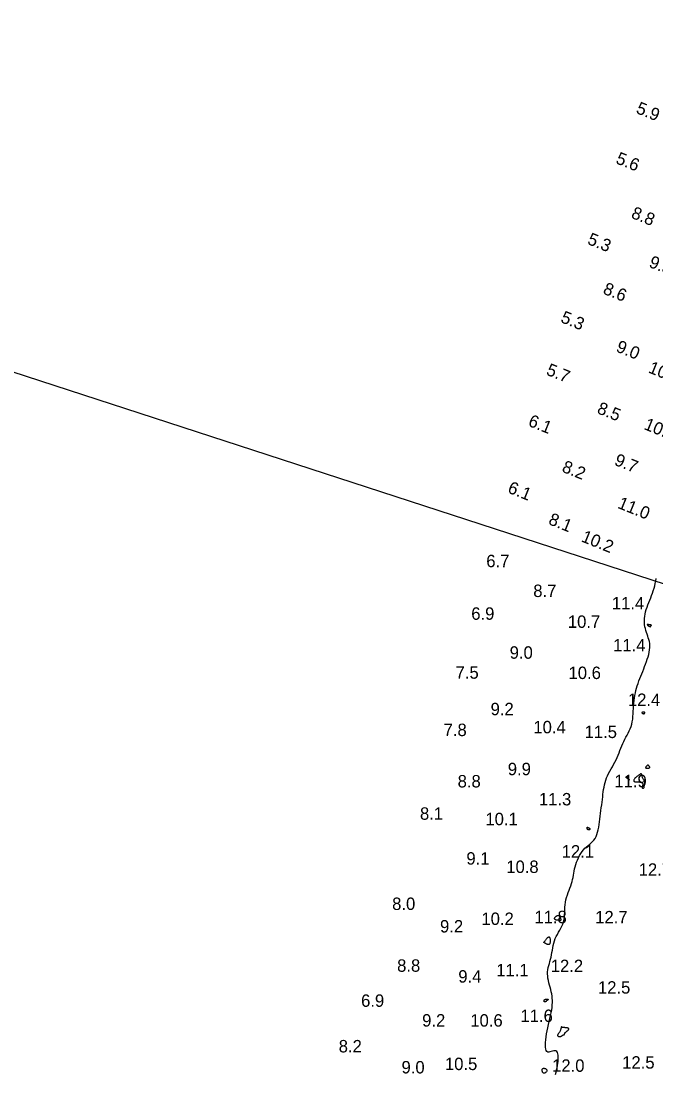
# Model space of a CAD drawing. Extents: x 3040093 to 3056816, y 408076 to 509144.
# Drawn here: x 3043394.7 to 3043650.1, y 438489.1 to 438912.8 of the extents above; entities that cross this region are included whole.
import ezdxf

# ---------------------------------------------------------------- set-up
doc = ezdxf.new("R2010")
doc.units = 0
for name, color, linetype in [('V-ANNO-TEXT', 7, 'Continuous'), ('V-CHAN-CONT-EL12-1112', 7, 'Continuous'), ('V-TOPO-SOUN-0810', 7, 'Continuous')]:
    doc.layers.add(name, color=color, linetype=linetype)

msp = doc.modelspace()

# ---------------------------------------------------------------- linework, layer by layer
at = {"layer": 'V-ANNO-TEXT'}
msp.add_line((3042957.42, 438912.82), (3044893.22, 438282.94), dxfattribs=at)
at = {"layer": 'V-CHAN-CONT-EL12-1112'}
msp.add_lwpolyline([(3043609.69, 438488.88), (3043609.89, 438489.79), (3043610.1, 438490.69), (3043610.3, 438491.59), (3043610.48, 438492.47), (3043610.63, 438493.35), (3043610.74, 438494.23), (3043610.79, 438495.07), (3043610.79, 438495.87), (3043610.74, 438496.6), (3043610.61, 438497.23), (3043610.43, 438497.76), (3043610.17, 438498.15), (3043609.83, 438498.38), (3043609.43, 438498.45), (3043608.96, 438498.39), (3043608.46, 438498.24), (3043607.95, 438498.07), (3043607.44, 438497.92), (3043606.96, 438497.84), (3043606.54, 438497.87), (3043606.18, 438498.06), (3043605.92, 438498.46), (3043605.74, 438499.05), (3043605.64, 438499.81), (3043605.62, 438500.71), (3043605.66, 438501.72), (3043605.76, 438502.83), (3043605.91, 438504), (3043606.11, 438505.22), (3043606.34, 438506.46), (3043606.61, 438507.71), (3043606.89, 438508.96), (3043607.17, 438510.2), (3043607.45, 438511.41), (3043607.71, 438512.6), (3043607.95, 438513.74), (3043608.14, 438514.83), (3043608.28, 438515.87), (3043608.38, 438516.85), (3043608.42, 438517.79), (3043608.42, 438518.7), (3043608.37, 438519.58), (3043608.28, 438520.45), (3043608.15, 438521.32), (3043607.97, 438522.19), (3043607.76, 438523.08), (3043607.52, 438523.98), (3043607.28, 438524.88), (3043607.04, 438525.79), (3043606.83, 438526.69), (3043606.65, 438527.59), (3043606.53, 438528.47), (3043606.48, 438529.35), (3043606.52, 438530.2), (3043606.62, 438531.04), (3043606.78, 438531.87), (3043606.98, 438532.7), (3043607.21, 438533.54), (3043607.45, 438534.38), (3043607.69, 438535.24), (3043607.9, 438536.13), (3043608.09, 438537.03), (3043608.26, 438537.96), (3043608.42, 438538.9), (3043608.59, 438539.85), (3043608.78, 438540.79), (3043609, 438541.73), (3043609.27, 438542.65), (3043609.59, 438543.54), (3043609.99, 438544.41), (3043610.43, 438545.25), (3043610.91, 438546.08), (3043611.39, 438546.91), (3043611.86, 438547.74), (3043612.29, 438548.57), (3043612.66, 438549.43), (3043612.96, 438550.32), (3043613.16, 438551.23), (3043613.28, 438552.18), (3043613.35, 438553.16), (3043613.38, 438554.15), (3043613.41, 438555.15), (3043613.44, 438556.16), (3043613.52, 438557.17), (3043613.65, 438558.17), (3043613.86, 438559.16), (3043614.13, 438560.14), (3043614.44, 438561.11), (3043614.79, 438562.06), (3043615.15, 438562.99), (3043615.5, 438563.91), (3043615.83, 438564.8), (3043616.12, 438565.68), (3043616.36, 438566.54), (3043616.56, 438567.38), (3043616.72, 438568.21), (3043616.86, 438569.04), (3043617.01, 438569.87), (3043617.16, 438570.71), (3043617.34, 438571.57), (3043617.55, 438572.45), (3043617.82, 438573.35), (3043618.13, 438574.26), (3043618.49, 438575.18), (3043618.9, 438576.08), (3043619.35, 438576.95), (3043619.84, 438577.78), (3043620.37, 438578.56), (3043620.94, 438579.27), (3043621.54, 438579.9), (3043622.17, 438580.47), (3043622.8, 438581), (3043623.43, 438581.52), (3043624.04, 438582.04), (3043624.61, 438582.59), (3043625.14, 438583.19), (3043625.61, 438583.86), (3043626.01, 438584.61), (3043626.35, 438585.46), (3043626.63, 438586.37), (3043626.86, 438587.35), (3043627.06, 438588.38), (3043627.23, 438589.45), (3043627.39, 438590.55), (3043627.53, 438591.67), (3043627.68, 438592.8), (3043627.82, 438593.94), (3043627.97, 438595.08), (3043628.11, 438596.21), (3043628.25, 438597.33), (3043628.39, 438598.43), (3043628.52, 438599.52), (3043628.65, 438600.58), (3043628.77, 438601.61), (3043628.9, 438602.61), (3043629.03, 438603.58), (3043629.19, 438604.54), (3043629.38, 438605.48), (3043629.61, 438606.4), (3043629.88, 438607.31), (3043630.21, 438608.22), (3043630.6, 438609.12), (3043631.04, 438610.02), (3043631.52, 438610.92), (3043632.02, 438611.82), (3043632.54, 438612.72), (3043633.05, 438613.63), (3043633.55, 438614.55), (3043634.03, 438615.48), (3043634.46, 438616.42), (3043634.87, 438617.37), (3043635.25, 438618.32), (3043635.62, 438619.26), (3043635.99, 438620.2), (3043636.36, 438621.13), (3043636.74, 438622.04), (3043637.14, 438622.92), (3043637.57, 438623.78), (3043638.02, 438624.62), (3043638.48, 438625.46), (3043638.92, 438626.29), (3043639.35, 438627.14), (3043639.74, 438628.01), (3043640.08, 438628.91), (3043640.36, 438629.85), (3043640.58, 438630.84), (3043640.73, 438631.87), (3043640.84, 438632.93), (3043640.92, 438634.01), (3043640.98, 438635.11), (3043641.03, 438636.21), (3043641.09, 438637.29), (3043641.17, 438638.37), (3043641.27, 438639.41), (3043641.42, 438640.44), (3043641.59, 438641.44), (3043641.8, 438642.43), (3043642.03, 438643.4), (3043642.3, 438644.36), (3043642.59, 438645.33), (3043642.9, 438646.28), (3043643.25, 438647.24), (3043643.61, 438648.2), (3043643.99, 438649.16), (3043644.37, 438650.13), (3043644.76, 438651.1), (3043645.15, 438652.07), (3043645.54, 438653.05), (3043645.91, 438654.03), (3043646.27, 438655.01), (3043646.6, 438655.99), (3043646.91, 438656.97), (3043647.17, 438657.93), (3043647.38, 438658.87), (3043647.53, 438659.79), (3043647.62, 438660.68), (3043647.63, 438661.53), (3043647.56, 438662.34), (3043647.43, 438663.12), (3043647.24, 438663.87), (3043647.01, 438664.61), (3043646.76, 438665.33), (3043646.5, 438666.06), (3043646.24, 438666.79), (3043646.01, 438667.54), (3043645.81, 438668.3), (3043645.64, 438669.09), (3043645.52, 438669.9), (3043645.45, 438670.73), (3043645.43, 438671.58), (3043645.46, 438672.44), (3043645.55, 438673.31), (3043645.7, 438674.19), (3043645.92, 438675.09), (3043646.18, 438675.99), (3043646.5, 438676.91), (3043646.84, 438677.83), (3043647.21, 438678.76), (3043647.59, 438679.7), (3043647.97, 438680.65), (3043648.34, 438681.61), (3043648.69, 438682.58), (3043649.01, 438683.55), (3043649.31, 438684.53), (3043649.57, 438685.52), (3043649.8, 438686.51), (3043649.99, 438687.51), (3043650.14, 438688.52)], dxfattribs=at)
for points in [[(3043646.59, 438669.87), (3043646.62, 438669.81), (3043646.69, 438669.73), (3043646.77, 438669.65), (3043646.87, 438669.56), (3043646.99, 438669.48), (3043647.1, 438669.39), (3043647.22, 438669.31), (3043647.33, 438669.24), (3043647.44, 438669.18), (3043647.53, 438669.13), (3043647.62, 438669.1), (3043647.7, 438669.07), (3043647.77, 438669.06), (3043647.82, 438669.06), (3043647.87, 438669.07), (3043647.9, 438669.09), (3043647.92, 438669.13), (3043647.93, 438669.17), (3043647.94, 438669.22), (3043647.95, 438669.27), (3043647.96, 438669.32), (3043647.97, 438669.37), (3043647.99, 438669.41), (3043648.02, 438669.45), (3043648.05, 438669.48), (3043648.09, 438669.5), (3043648.14, 438669.52), (3043648.17, 438669.54), (3043648.21, 438669.56), (3043648.24, 438669.58), (3043648.25, 438669.6), (3043648.26, 438669.62), (3043648.25, 438669.65), (3043648.23, 438669.68), (3043648.2, 438669.71), (3043648.17, 438669.74), (3043648.13, 438669.76), (3043648.08, 438669.79), (3043648.03, 438669.8), (3043647.97, 438669.82), (3043647.92, 438669.83), (3043647.85, 438669.83), (3043647.78, 438669.84), (3043647.7, 438669.84), (3043647.61, 438669.85), (3043647.52, 438669.86), (3043647.4, 438669.87), (3043647.28, 438669.89), (3043647.15, 438669.91), (3043647.02, 438669.93), (3043646.89, 438669.95), (3043646.78, 438669.96), (3043646.69, 438669.96), (3043646.62, 438669.95), (3043646.58, 438669.92)], [(3043645.18, 438634.06), (3043645.28, 438634.07), (3043645.36, 438634.1), (3043645.44, 438634.13), (3043645.5, 438634.17), (3043645.54, 438634.22), (3043645.58, 438634.28), (3043645.6, 438634.34), (3043645.61, 438634.41), (3043645.61, 438634.47), (3043645.59, 438634.54), (3043645.56, 438634.6), (3043645.5, 438634.65), (3043645.44, 438634.69), (3043645.35, 438634.73), (3043645.25, 438634.74), (3043645.14, 438634.75), (3043645.01, 438634.74), (3043644.87, 438634.72), (3043644.75, 438634.68), (3043644.63, 438634.64), (3043644.53, 438634.59), (3043644.46, 438634.53), (3043644.43, 438634.47), (3043644.43, 438634.41), (3043644.47, 438634.34), (3043644.54, 438634.28), (3043644.63, 438634.22), (3043644.73, 438634.16), (3043644.85, 438634.12), (3043644.96, 438634.09), (3043645.08, 438634.07)], [(3043645.91, 438612.33), (3043645.93, 438612.27), (3043645.97, 438612.22), (3043646.04, 438612.18), (3043646.12, 438612.16), (3043646.23, 438612.14), (3043646.35, 438612.13), (3043646.49, 438612.13), (3043646.64, 438612.13), (3043646.8, 438612.14), (3043646.97, 438612.15), (3043647.12, 438612.17), (3043647.27, 438612.21), (3043647.4, 438612.25), (3043647.49, 438612.31), (3043647.56, 438612.38), (3043647.58, 438612.46), (3043647.58, 438612.56), (3043647.54, 438612.66), (3043647.49, 438612.77), (3043647.42, 438612.87), (3043647.33, 438612.97), (3043647.25, 438613.07), (3043647.18, 438613.15), (3043647.11, 438613.23), (3043647.05, 438613.29), (3043647, 438613.33), (3043646.96, 438613.37), (3043646.93, 438613.4), (3043646.89, 438613.41), (3043646.87, 438613.42), (3043646.84, 438613.43), (3043646.81, 438613.42), (3043646.78, 438613.42), (3043646.75, 438613.4), (3043646.71, 438613.37), (3043646.67, 438613.34), (3043646.62, 438613.29), (3043646.56, 438613.23), (3043646.49, 438613.16), (3043646.41, 438613.08), (3043646.32, 438612.98), (3043646.23, 438612.88), (3043646.15, 438612.78), (3043646.07, 438612.67), (3043646, 438612.57), (3043645.95, 438612.48), (3043645.92, 438612.4)], [(3043638.9, 438607.78), (3043639.01, 438607.68), (3043639.12, 438607.59), (3043639.23, 438607.5), (3043639.33, 438607.42), (3043639.42, 438607.36), (3043639.48, 438607.32), (3043639.5, 438607.31), (3043639.49, 438607.33), (3043639.45, 438607.39), (3043639.38, 438607.46), (3043639.3, 438607.55), (3043639.2, 438607.66), (3043639.11, 438607.77), (3043639.01, 438607.87), (3043638.94, 438607.97), (3043638.87, 438608.05), (3043638.83, 438608.11), (3043638.8, 438608.17), (3043638.78, 438608.22), (3043638.77, 438608.25), (3043638.77, 438608.28), (3043638.76, 438608.3), (3043638.75, 438608.32), (3043638.74, 438608.34), (3043638.73, 438608.35), (3043638.71, 438608.36), (3043638.68, 438608.38), (3043638.64, 438608.39), (3043638.6, 438608.4), (3043638.55, 438608.41), (3043638.5, 438608.42), (3043638.43, 438608.43), (3043638.36, 438608.44), (3043638.29, 438608.45), (3043638.22, 438608.46), (3043638.16, 438608.47), (3043638.11, 438608.47), (3043638.08, 438608.46), (3043638.07, 438608.45), (3043638.08, 438608.43), (3043638.11, 438608.4), (3043638.15, 438608.36), (3043638.2, 438608.33), (3043638.27, 438608.29), (3043638.33, 438608.25), (3043638.39, 438608.22), (3043638.44, 438608.18), (3043638.48, 438608.15), (3043638.52, 438608.12), (3043638.56, 438608.1), (3043638.59, 438608.06), (3043638.63, 438608.03), (3043638.68, 438607.98), (3043638.73, 438607.93), (3043638.81, 438607.86)], [(3043643.38, 438606.62), (3043643.65, 438606.57), (3043643.9, 438606.5), (3043644.14, 438606.42), (3043644.35, 438606.32), (3043644.54, 438606.21), (3043644.68, 438606.08), (3043644.77, 438605.94), (3043644.82, 438605.79), (3043644.82, 438605.63), (3043644.8, 438605.46), (3043644.75, 438605.29), (3043644.68, 438605.12), (3043644.62, 438604.96), (3043644.56, 438604.81), (3043644.51, 438604.67), (3043644.49, 438604.55), (3043644.49, 438604.44), (3043644.51, 438604.35), (3043644.54, 438604.28), (3043644.59, 438604.21), (3043644.65, 438604.16), (3043644.71, 438604.13), (3043644.78, 438604.1), (3043644.85, 438604.09), (3043644.91, 438604.09), (3043644.97, 438604.1), (3043645.03, 438604.11), (3043645.09, 438604.14), (3043645.14, 438604.17), (3043645.19, 438604.21), (3043645.22, 438604.25), (3043645.25, 438604.29), (3043645.28, 438604.34), (3043645.29, 438604.4), (3043645.31, 438604.46), (3043645.33, 438604.54), (3043645.34, 438604.63), (3043645.36, 438604.73), (3043645.38, 438604.85), (3043645.4, 438604.99), (3043645.43, 438605.14), (3043645.46, 438605.3), (3043645.5, 438605.46), (3043645.53, 438605.63), (3043645.56, 438605.79), (3043645.58, 438605.94), (3043645.6, 438606.08), (3043645.62, 438606.21), (3043645.62, 438606.33), (3043645.62, 438606.43), (3043645.6, 438606.54), (3043645.58, 438606.65), (3043645.53, 438606.77), (3043645.48, 438606.9), (3043645.4, 438607.05), (3043645.3, 438607.23), (3043645.19, 438607.42), (3043645.08, 438607.63), (3043644.95, 438607.85), (3043644.83, 438608.08), (3043644.72, 438608.31), (3043644.62, 438608.54), (3043644.53, 438608.77), (3043644.46, 438609), (3043644.42, 438609.21), (3043644.38, 438609.41), (3043644.34, 438609.58), (3043644.3, 438609.73), (3043644.25, 438609.84), (3043644.19, 438609.91), (3043644.11, 438609.93), (3043644, 438609.91), (3043643.86, 438609.85), (3043643.71, 438609.75), (3043643.54, 438609.62), (3043643.37, 438609.48), (3043643.18, 438609.32), (3043642.99, 438609.17), (3043642.8, 438609.01), (3043642.61, 438608.87), (3043642.43, 438608.73), (3043642.26, 438608.61), (3043642.09, 438608.48), (3043641.93, 438608.36), (3043641.78, 438608.23), (3043641.65, 438608.1), (3043641.52, 438607.96), (3043641.41, 438607.8), (3043641.31, 438607.64), (3043641.23, 438607.48), (3043641.18, 438607.32), (3043641.16, 438607.17), (3043641.17, 438607.03), (3043641.22, 438606.91), (3043641.3, 438606.82), (3043641.43, 438606.75), (3043641.6, 438606.71), (3043641.8, 438606.69), (3043642.03, 438606.68), (3043642.28, 438606.68), (3043642.54, 438606.68), (3043642.82, 438606.67), (3043643.1, 438606.65)], [(3043622.42, 438588.32), (3043622.47, 438588.35), (3043622.54, 438588.36), (3043622.62, 438588.35), (3043622.71, 438588.32), (3043622.8, 438588.28), (3043622.9, 438588.24), (3043622.99, 438588.19), (3043623.08, 438588.13), (3043623.17, 438588.07), (3043623.25, 438588.02), (3043623.32, 438587.96), (3043623.39, 438587.9), (3043623.44, 438587.84), (3043623.49, 438587.78), (3043623.52, 438587.73), (3043623.55, 438587.68), (3043623.56, 438587.63), (3043623.55, 438587.58), (3043623.54, 438587.54), (3043623.51, 438587.5), (3043623.47, 438587.46), (3043623.42, 438587.42), (3043623.36, 438587.39), (3043623.28, 438587.36), (3043623.2, 438587.34), (3043623.1, 438587.32), (3043623.01, 438587.31), (3043622.91, 438587.32), (3043622.81, 438587.34), (3043622.72, 438587.38), (3043622.64, 438587.45), (3043622.56, 438587.53), (3043622.49, 438587.64), (3043622.44, 438587.75), (3043622.39, 438587.87), (3043622.37, 438587.99), (3043622.35, 438588.1), (3043622.35, 438588.2), (3043622.38, 438588.27)], [(3043609.5, 438552.13), (3043609.62, 438552.27), (3043609.75, 438552.4), (3043609.9, 438552.52), (3043610.05, 438552.63), (3043610.21, 438552.73), (3043610.37, 438552.8), (3043610.53, 438552.85), (3043610.67, 438552.88), (3043610.8, 438552.87), (3043610.93, 438552.84), (3043611.04, 438552.79), (3043611.15, 438552.71), (3043611.25, 438552.61), (3043611.35, 438552.48), (3043611.44, 438552.34), (3043611.53, 438552.17), (3043611.61, 438551.98), (3043611.69, 438551.79), (3043611.75, 438551.6), (3043611.79, 438551.42), (3043611.82, 438551.26), (3043611.83, 438551.11), (3043611.81, 438551), (3043611.77, 438550.92), (3043611.71, 438550.88), (3043611.62, 438550.86), (3043611.52, 438550.86), (3043611.4, 438550.88), (3043611.26, 438550.9), (3043611.11, 438550.93), (3043610.95, 438550.95), (3043610.78, 438550.97), (3043610.6, 438550.98), (3043610.42, 438550.99), (3043610.25, 438551), (3043610.08, 438551.01), (3043609.91, 438551.03), (3043609.77, 438551.07), (3043609.64, 438551.12), (3043609.52, 438551.18), (3043609.44, 438551.27), (3043609.37, 438551.36), (3043609.33, 438551.47), (3043609.31, 438551.59), (3043609.32, 438551.72), (3043609.35, 438551.85), (3043609.41, 438551.99)], [(3043604.97, 438542.11), (3043604.98, 438542.11), (3043605.01, 438542.13), (3043605.04, 438542.16), (3043605.09, 438542.21), (3043605.15, 438542.28), (3043605.24, 438542.38), (3043605.35, 438542.52), (3043605.48, 438542.69), (3043605.63, 438542.9), (3043605.79, 438543.12), (3043605.97, 438543.34), (3043606.15, 438543.56), (3043606.33, 438543.77), (3043606.51, 438543.95), (3043606.68, 438544.09), (3043606.83, 438544.18), (3043606.97, 438544.22), (3043607.09, 438544.21), (3043607.2, 438544.16), (3043607.3, 438544.06), (3043607.38, 438543.92), (3043607.45, 438543.73), (3043607.5, 438543.5), (3043607.54, 438543.23), (3043607.56, 438542.93), (3043607.56, 438542.62), (3043607.55, 438542.31), (3043607.51, 438542.01), (3043607.44, 438541.74), (3043607.35, 438541.51), (3043607.23, 438541.33), (3043607.08, 438541.23), (3043606.9, 438541.18), (3043606.7, 438541.18), (3043606.5, 438541.22), (3043606.29, 438541.29), (3043606.09, 438541.37), (3043605.9, 438541.47), (3043605.73, 438541.55), (3043605.58, 438541.63), (3043605.46, 438541.7), (3043605.36, 438541.76), (3043605.28, 438541.8), (3043605.21, 438541.84), (3043605.16, 438541.88), (3043605.12, 438541.9), (3043605.09, 438541.93), (3043605.06, 438541.95), (3043605.03, 438541.96), (3043605.01, 438541.98), (3043604.99, 438541.99), (3043604.98, 438542), (3043604.96, 438542.01), (3043604.95, 438542.02), (3043604.94, 438542.03), (3043604.94, 438542.04), (3043604.94, 438542.05), (3043604.93, 438542.07), (3043604.93, 438542.08), (3043604.94, 438542.08), (3043604.94, 438542.09), (3043604.95, 438542.1), (3043604.96, 438542.1)], [(3043605.24, 438518.95), (3043605.3, 438519.01), (3043605.38, 438519.06), (3043605.46, 438519.1), (3043605.55, 438519.14), (3043605.65, 438519.16), (3043605.76, 438519.18), (3043605.89, 438519.2), (3043606.02, 438519.2), (3043606.15, 438519.2), (3043606.28, 438519.2), (3043606.41, 438519.19), (3043606.52, 438519.17), (3043606.61, 438519.14), (3043606.68, 438519.11), (3043606.71, 438519.07), (3043606.71, 438519.01), (3043606.68, 438518.95), (3043606.62, 438518.89), (3043606.54, 438518.82), (3043606.45, 438518.74), (3043606.35, 438518.67), (3043606.25, 438518.59), (3043606.16, 438518.52), (3043606.07, 438518.45), (3043605.99, 438518.38), (3043605.93, 438518.31), (3043605.86, 438518.26), (3043605.81, 438518.2), (3043605.76, 438518.16), (3043605.72, 438518.12), (3043605.69, 438518.1), (3043605.66, 438518.08), (3043605.63, 438518.07), (3043605.61, 438518.07), (3043605.58, 438518.07), (3043605.56, 438518.07), (3043605.53, 438518.08), (3043605.5, 438518.08), (3043605.47, 438518.09), (3043605.43, 438518.09), (3043605.38, 438518.09), (3043605.33, 438518.09), (3043605.28, 438518.09), (3043605.23, 438518.1), (3043605.19, 438518.12), (3043605.15, 438518.16), (3043605.11, 438518.2), (3043605.09, 438518.26), (3043605.07, 438518.34), (3043605.07, 438518.43), (3043605.07, 438518.52), (3043605.09, 438518.61), (3043605.11, 438518.71), (3043605.15, 438518.8), (3043605.19, 438518.88)], [(3043610.55, 438504.46), (3043610.63, 438504.35), (3043610.75, 438504.26), (3043610.9, 438504.19), (3043611.07, 438504.13), (3043611.25, 438504.1), (3043611.43, 438504.09), (3043611.61, 438504.11), (3043611.77, 438504.16), (3043611.92, 438504.23), (3043612.06, 438504.31), (3043612.19, 438504.41), (3043612.32, 438504.5), (3043612.43, 438504.6), (3043612.54, 438504.68), (3043612.65, 438504.75), (3043612.75, 438504.8), (3043612.85, 438504.83), (3043612.95, 438504.85), (3043613.03, 438504.86), (3043613.11, 438504.87), (3043613.18, 438504.89), (3043613.23, 438504.91), (3043613.27, 438504.94), (3043613.3, 438504.99), (3043613.32, 438505.06), (3043613.34, 438505.14), (3043613.36, 438505.23), (3043613.38, 438505.34), (3043613.42, 438505.45), (3043613.48, 438505.57), (3043613.57, 438505.7), (3043613.69, 438505.83), (3043613.83, 438505.97), (3043613.98, 438506.1), (3043614.15, 438506.23), (3043614.32, 438506.37), (3043614.49, 438506.49), (3043614.64, 438506.61), (3043614.77, 438506.73), (3043614.89, 438506.83), (3043614.97, 438506.93), (3043615.03, 438507.02), (3043615.07, 438507.1), (3043615.08, 438507.17), (3043615.07, 438507.24), (3043615.04, 438507.3), (3043614.99, 438507.36), (3043614.92, 438507.41), (3043614.83, 438507.46), (3043614.72, 438507.5), (3043614.6, 438507.54), (3043614.46, 438507.58), (3043614.31, 438507.61), (3043614.15, 438507.64), (3043613.98, 438507.67), (3043613.8, 438507.69), (3043613.62, 438507.71), (3043613.44, 438507.73), (3043613.26, 438507.75), (3043613.09, 438507.76), (3043612.94, 438507.77), (3043612.8, 438507.78), (3043612.69, 438507.79), (3043612.59, 438507.79), (3043612.52, 438507.8), (3043612.47, 438507.81), (3043612.43, 438507.81), (3043612.4, 438507.82), (3043612.37, 438507.83), (3043612.35, 438507.84), (3043612.32, 438507.86), (3043612.29, 438507.88), (3043612.25, 438507.91), (3043612.21, 438507.93), (3043612.17, 438507.95), (3043612.12, 438507.97), (3043612.08, 438507.98), (3043612.05, 438507.98), (3043612.02, 438507.98), (3043612, 438507.96), (3043611.98, 438507.92), (3043611.96, 438507.88), (3043611.95, 438507.81), (3043611.93, 438507.73), (3043611.92, 438507.64), (3043611.9, 438507.52), (3043611.87, 438507.39), (3043611.83, 438507.24), (3043611.79, 438507.07), (3043611.73, 438506.89), (3043611.67, 438506.7), (3043611.59, 438506.5), (3043611.5, 438506.29), (3043611.39, 438506.09), (3043611.27, 438505.9), (3043611.14, 438505.7), (3043611, 438505.52), (3043610.87, 438505.34), (3043610.74, 438505.17), (3043610.63, 438505.01), (3043610.55, 438504.85), (3043610.51, 438504.71), (3043610.5, 438504.58)], [(3043604.31, 438490.67), (3043604.32, 438490.78), (3043604.33, 438490.89), (3043604.37, 438490.99), (3043604.41, 438491.09), (3043604.46, 438491.17), (3043604.53, 438491.24), (3043604.61, 438491.29), (3043604.71, 438491.33), (3043604.82, 438491.35), (3043604.94, 438491.36), (3043605.06, 438491.36), (3043605.2, 438491.34), (3043605.33, 438491.3), (3043605.47, 438491.26), (3043605.61, 438491.21), (3043605.74, 438491.14), (3043605.87, 438491.07), (3043605.98, 438490.98), (3043606.08, 438490.88), (3043606.16, 438490.78), (3043606.22, 438490.67), (3043606.25, 438490.54), (3043606.25, 438490.42), (3043606.21, 438490.28), (3043606.14, 438490.14), (3043606.04, 438490), (3043605.93, 438489.86), (3043605.81, 438489.74), (3043605.67, 438489.63), (3043605.54, 438489.53), (3043605.4, 438489.46), (3043605.28, 438489.41), (3043605.16, 438489.39), (3043605.06, 438489.39), (3043604.96, 438489.41), (3043604.86, 438489.45), (3043604.78, 438489.51), (3043604.7, 438489.58), (3043604.63, 438489.66), (3043604.56, 438489.75), (3043604.5, 438489.85), (3043604.45, 438489.96), (3043604.41, 438490.07), (3043604.37, 438490.19), (3043604.34, 438490.3), (3043604.32, 438490.43), (3043604.31, 438490.55)]]:
    msp.add_lwpolyline(points, close=True, dxfattribs=at)

# ---------------------------------------------------------------- texts
at = {"layer": 'V-TOPO-SOUN-0810'}
for s, p in [('5.9', (3043641.73, 438875.9)), ('5.6', (3043633.58, 438855.7)), ('8.8', (3043639.76, 438833.74)), ('5.3', (3043622.17, 438823.21)), ('9.3', (3043646.88, 438813.99)), ('8.6', (3043628.43, 438803.24)), ('5.3', (3043611.41, 438791.75)), ('9.0', (3043633.7, 438779.94)), ('10.1 ', (3043646.67, 438771.49)), ('5.7', (3043605.6, 438770.62)), ('8.5', (3043626.04, 438755.13)), ('6.1', (3043598.34, 438750.05)), ('10.0 ', (3043644.9, 438748.68)), ('9.7', (3043633, 438734.33)), ('8.2', (3043611.9, 438731.58)), ('6.1', (3043590.11, 438723.18)), ('11.0 ', (3043634.34, 438716.96)), ('8.1', (3043606.48, 438710.48)), ('10.2 ', (3043619.7, 438703.49))]:
    msp.add_text(s, height=5, rotation=338, dxfattribs=at).set_placement(p)
for s, p in [('6.7', (3043581.84, 438693.03)), ('8.7', (3043600.74, 438681.03)), ('11.4 ', (3043632.36, 438676.06)), ('6.9', (3043575.8, 438671.87)), ('10.7 ', (3043614.65, 438668.62)), ('9.0', (3043591.25, 438656.19)), ('11.4 ', (3043632.86, 438659.14)), ('7.5', (3043569.5, 438648.15)), ('10.6 ', (3043614.92, 438648.02)), ('12.4 ', (3043638.8, 438637.19)), ('9.2', (3043583.58, 438633.45)), ('7.8', (3043564.68, 438625.06)), ('10.4 ', (3043600.78, 438626.17)), ('11.5 ', (3043621.38, 438624.27)), ('9.9', (3043590.5, 438609.31)), ('8.8', (3043570.32, 438604.39)), ('11.9 ', (3043633.36, 438604.48)), ('11.3 ', (3043603.01, 438597.17)), ('8.1', (3043555.17, 438591.39)), ('10.1 ', (3043581.49, 438589.2)), ('12.1 ', (3043612.16, 438576.17)), ('9.1', (3043573.84, 438573.32)), ('10.8 ', (3043589.88, 438569.97)), ('12.7 ', (3043643.13, 438568.85)), ('8.0', (3043543.98, 438555.08)), ('9.2', (3043563.24, 438546.02)), ('10.2 ', (3043579.88, 438549.04)), ('11.8 ', (3043601.2, 438549.76)), ('12.7 ', (3043625.65, 438549.69)), ('8.8', (3043545.98, 438530.21)), ('12.2 ', (3043607.77, 438530.08)), ('9.4', (3043570.59, 438525.84)), ('11.1 ', (3043585.85, 438528.37)), ('12.5 ', (3043626.76, 438521.41)), ('6.9', (3043531.48, 438516.1)), ('9.2', (3043556.05, 438508.16)), ('10.6 ', (3043575.42, 438508.13)), ('11.6 ', (3043595.59, 438510)), ('8.2', (3043522.49, 438497.76)), ('10.5 ', (3043565.21, 438490.64)), ('12.5 ', (3043636.51, 438491.23)), ('9.0', (3043547.75, 438489.29)), ('12.0 ', (3043608.32, 438489.95))]:
    msp.add_text(s, height=5, dxfattribs=at).set_placement(p)

doc.saveas('drawing.dxf')
